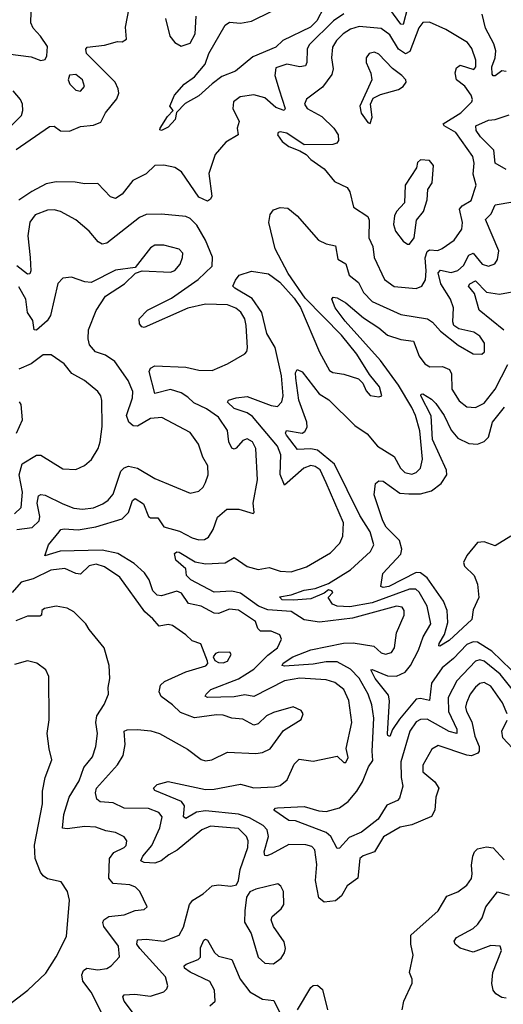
# Model space of a CAD drawing. Extents: x 1550320 to 1685906, y 509093 to 640511.
# Tile 260 of 532: x 1657609 to 1659812, y 533100 to 537590. Entities that reach past the tile are written whole.
import ezdxf

# ---------------------------------------------------------------- set-up
doc = ezdxf.new("R2010")
doc.units = 0

msp = doc.modelspace()

# ---------------------------------------------------------------- linework, layer by layer
at = {"layer": '0CON20XD'}
for points in [[(1657592, 536998), (1657745, 537102.5), (1657765, 537104.4), (1657795, 537082.5), (1657835, 537080.9), (1657885, 537102.7), (1657945, 537108.9), (1657977.7, 537122.3), (1657998.9, 537165), (1658051.8, 537228.2), (1658060.6, 537255), (1658057.9, 537275), (1658043.1, 537305), (1657965, 537383.3), (1657913.8, 537435), (1657910, 537455), (1657915.6, 537464.4), (1657995, 537472.7), (1658055, 537490), (1658075, 537488), (1658095, 537500), (1658090.3, 537555), (1658107.4, 537642.6)], [(1658993.9, 537645), (1658961.6, 537585), (1658933, 537555), (1658807.7, 537495), (1658775.5, 537465), (1658670.5, 537419.5), (1658591.9, 537355), (1658529.3, 537330.7), (1658485, 537296.9), (1658425, 537242.5), (1658363.1, 537206.9), (1658323.3, 537166.7), (1658317.5, 537135), (1658285, 537100), (1658255, 537084.3), (1658247.5, 537087.5), (1658248, 537095), (1658282.2, 537147.8), (1658307.5, 537175), (1658293.3, 537195), (1658313.3, 537245), (1658357.5, 537295), (1658405, 537329.2), (1658454, 537386), (1658470.6, 537435), (1658545, 537564.2), (1658565, 537578.6), (1658615, 537573.9), (1658665, 537582.5), (1658755, 537627.6)], [(1659376, 537644), (1659355, 537568.2), (1659345, 537569.1), (1659295, 537637.5)], [(1657555, 537434.1), (1657660.9, 537420.9), (1657705, 537404.2), (1657725, 537407.5), (1657732.5, 537425), (1657735, 537467.5), (1657704, 537515), (1657670.8, 537550.8), (1657660, 537575), (1657660.5, 537625)], [(1659085, 537616.5), (1659038.4, 537585), (1658926.8, 537475), (1658917.8, 537455), (1658917.5, 537395), (1658910.6, 537379.4), (1658885, 537374.7), (1658825, 537387.3), (1658775, 537370), (1658770.5, 537335), (1658790, 537270), (1658817.5, 537185), (1658814.2, 537175.8), (1658775, 537189.7), (1658725, 537232.8), (1658675, 537247.1), (1658612.6, 537237.4), (1658582, 537215), (1658580, 537185), (1658608.1, 537125), (1658599.1, 537095), (1658604.3, 537065), (1658548.3, 537031.7), (1658499.4, 536975), (1658471.1, 536888.9), (1658484.3, 536785), (1658478.3, 536771.7), (1658465, 536762.5), (1658425, 536780), (1658346.2, 536896.2), (1658315.2, 536915.2), (1658265, 536926.9), (1658224.7, 536925.3), (1658185, 536886.2), (1658124.2, 536855.8), (1658075, 536794.3), (1658045, 536774.3), (1658022.6, 536782.6), (1657965, 536842.9), (1657905, 536841.8), (1657861.2, 536848.8), (1657775, 536849.8), (1657729.4, 536840.6), (1657663.3, 536806.7), (1657605, 536766.4)], [(1658273.1, 537595), (1658293.3, 537515), (1658315, 537485.7), (1658345, 537468.1), (1658385, 537481.9), (1658407.5, 537525), (1658413.3, 537605)], [(1659825, 537353.6), (1659805, 537356.7), (1659775, 537333.8), (1659765, 537334), (1659761.8, 537341.8), (1659760.1, 537375), (1659774.9, 537415), (1659778, 537448), (1659769.1, 537479.1), (1659730.3, 537550.3), (1659716, 537615)], [(1659415, 536364.6), (1659441.1, 536375), (1659457, 536403), (1659460.6, 536445), (1659455.8, 536504.2), (1659465, 536532.7), (1659475, 536540.7), (1659513, 536537), (1659533.5, 536546.5), (1659587.3, 536585), (1659623.1, 536635), (1659626.6, 536665), (1659612, 536725), (1659625, 536741.5), (1659665, 536765.7), (1659688.5, 536835), (1659673.8, 536885), (1659679.4, 536935), (1659672.9, 536965), (1659595.4, 537075), (1659542.7, 537105), (1659538.5, 537115), (1659618.5, 537165), (1659668.5, 537215), (1659672.2, 537225), (1659665.6, 537245), (1659636.4, 537286.4), (1659598.6, 537315), (1659592.4, 537347.6), (1659599.3, 537370.7), (1659615, 537381.9), (1659677.1, 537362.9), (1659686.5, 537375), (1659686.1, 537405), (1659668.2, 537458.2), (1659648.2, 537485), (1659550.6, 537545), (1659475, 537578.4), (1659445, 537576.2), (1659427.2, 537552.8), (1659385.3, 537445), (1659366.4, 537433.6), (1659334.5, 537454.5), (1659295, 537520.3), (1659255, 537548.9), (1659155, 537559), (1659115, 537546.5), (1659082.7, 537525), (1659051.6, 537495), (1659033.1, 537465), (1659029.7, 537415), (1659037.4, 537365), (1659030.5, 537339.5), (1658988, 537282), (1658915, 537227.1), (1658906.5, 537205), (1658918.5, 537185), (1658985, 537148.5), (1659040.5, 537095), (1659060, 537065), (1659060.9, 537039.1), (1659053.5, 537026.5), (1659035, 537020.5), (1658905, 537019.2), (1658825, 537071.8), (1658795, 537078.9), (1658786.2, 537075), (1658783.3, 537065), (1658805, 537034.4), (1658835, 537010.6), (1658885, 536991.2), (1658914.4, 536974.4), (1658935, 536952.5), (1658995, 536909.2), (1659042.5, 536852.5), (1659100.6, 536825), (1659112.7, 536805), (1659130, 536735), (1659195, 536692.9), (1659200.6, 536675), (1659198.8, 536595), (1659216.7, 536555), (1659223.1, 536505), (1659270.5, 536405), (1659315, 536373.2), (1659415, 536364.6)], [(1659205, 537116.7), (1659214.2, 537145.8), (1659207.5, 537205), (1659218.6, 537231.4), (1659251.8, 537248.2), (1659335, 537271.9), (1659355.8, 537285), (1659370, 537305), (1659368.1, 537315), (1659349.4, 537335), (1659306.6, 537366.6), (1659245, 537432.5), (1659225, 537441.1), (1659201.2, 537435), (1659187.1, 537415), (1659186.7, 537395), (1659207.9, 537345), (1659212.5, 537315), (1659158, 537195), (1659165, 537163.8), (1659195, 537121.2), (1659205, 537116.7)], [(1657885, 537263.5), (1657904.3, 537285), (1657895, 537315.7), (1657865, 537339.5), (1657835, 537336.2), (1657830, 537315), (1657836.7, 537295), (1657865, 537267.8), (1657885, 537263.5)], [(1657565, 537101.3), (1657617.1, 537152.9), (1657622.8, 537175), (1657620.9, 537205), (1657612.3, 537225), (1657578.8, 537265)], [(1659825, 536905.8), (1659775.3, 536935), (1659768.1, 536995), (1659707.9, 537055), (1659687.8, 537085), (1659686, 537105), (1659745, 537130.7), (1659775, 537133.8), (1659838.1, 537155)], [(1659385, 536565.8), (1659405.7, 536594.3), (1659415.8, 536675), (1659448.6, 536715), (1659465, 536767.5), (1659468, 536815), (1659487.8, 536845), (1659494, 536924), (1659475, 536948), (1659435, 536950), (1659421.2, 536938.8), (1659415.9, 536914.1), (1659364.2, 536835), (1659361.2, 536755), (1659325, 536714.3), (1659316.2, 536695), (1659312.3, 536655), (1659320.5, 536625), (1659355, 536579.2), (1659375, 536565.8), (1659385, 536565.8)], [(1658832.4, 536432.4), (1658772.2, 536545), (1658743.8, 536665), (1658749.4, 536700.6), (1658765, 536722.2), (1658795, 536733.3), (1658830.3, 536730.3), (1658872.9, 536695), (1658970, 536585), (1659005, 536567.5), (1659047.9, 536557.9), (1659058, 536498), (1659095, 536477.1), (1659109.1, 536425), (1659151.8, 536391.8), (1659174.7, 536345), (1659214.5, 536305), (1659345, 536245.3), (1659466.2, 536226.2), (1659489.8, 536209.8), (1659525, 536169.2), (1659605.7, 536105), (1659675, 536065.7), (1659714.1, 536064.1), (1659725.6, 536075), (1659726.7, 536115), (1659705, 536146.5), (1659677.5, 536165), (1659609.5, 536179.5), (1659587.1, 536195), (1659582.5, 536212.5), (1659584.6, 536275), (1659570.9, 536315), (1659526.9, 536385), (1659514.8, 536435), (1659525, 536446.9), (1659575, 536437.1), (1659605, 536446.7), (1659630.5, 536469.5), (1659655, 536516.1), (1659675, 536525.3), (1659715, 536474.2), (1659745, 536465.4), (1659773.3, 536476.7), (1659785, 536496.2), (1659791.3, 536535), (1659731.3, 536678.7), (1659756, 536704), (1659775, 536745.8), (1659855, 536758.8)], [(1658555, 535716.7), (1658515, 535776.5), (1658460.4, 535815), (1658402.2, 535842.2), (1658375, 535869), (1658345, 535887.8), (1658295, 535903.2), (1658224.7, 535884.7), (1658199.1, 535985), (1658205, 536000.8), (1658225, 536011.8), (1658365, 536005.7), (1658425, 535992.1), (1658485, 535989.7), (1658555, 536020.9), (1658633.8, 536066.2), (1658643.6, 536076.4), (1658647, 536093), (1658641, 536195), (1658633.7, 536225), (1658615.5, 536255.5), (1658593.6, 536273.6), (1658555, 536289.7), (1658455, 536292.8), (1658375, 536273.6), (1658175, 536186), (1658165, 536188.8), (1658155, 536202.5), (1658153.1, 536225), (1658191.4, 536265), (1658300.9, 536319.1), (1658421.6, 536405), (1658485.8, 536465), (1658486.6, 536506.6), (1658455.9, 536585), (1658415, 536653.1), (1658385, 536683), (1658365, 536691.5), (1658255, 536703.2), (1658185, 536701.5), (1658155, 536687.1), (1658005, 536571.1), (1657985, 536565.5), (1657966, 536576), (1657925.9, 536625.9), (1657865, 536677.5), (1657795.3, 536715.3), (1657765, 536722.1), (1657735, 536720.4), (1657679.9, 536700.1), (1657655, 536666), (1657646.4, 536603.6), (1657655.7, 536505), (1657658.9, 536445), (1657655, 536430.8), (1657645, 536429.1), (1657595, 536467.5)], [(1657595, 535264.7), (1657665, 535274.3), (1657697, 535305), (1657700.8, 535325), (1657688.1, 535385), (1657695, 535419.2), (1657705, 535425.3), (1657725, 535421.9), (1657805, 535381.6), (1657855, 535361.7), (1657895, 535357.6), (1657945, 535363.3), (1657988.2, 535381.8), (1658011.8, 535398.2), (1658035, 535425.6), (1658068.8, 535531.2), (1658085, 535546.6), (1658105, 535553.1), (1658144.8, 535544.8), (1658225, 535497.1), (1658385, 535430.6), (1658425, 535440), (1658445, 535458.6), (1658455, 535478.8), (1658466.9, 535515), (1658465.6, 535555), (1658442.5, 535595), (1658423.4, 535653.4), (1658385, 535707.1), (1658256, 535776), (1658205, 535771.8), (1658145, 535736.7), (1658125, 535737.7), (1658105.2, 535755.2), (1658095.8, 535785), (1658122.1, 535865), (1658123.4, 535895), (1658102.3, 535945), (1658041.8, 536031.8), (1658000.1, 536060.1), (1657954.8, 536074.8), (1657926.6, 536106.6), (1657920.3, 536135), (1657921.8, 536175), (1657956.5, 536263.5), (1658000.3, 536329.7), (1658086, 536385), (1658136.2, 536433.8), (1658166.2, 536443.8), (1658295, 536438.8), (1658315, 536446.4), (1658340, 536475), (1658351.1, 536505), (1658351.9, 536525), (1658335, 536543.1), (1658265, 536562.1), (1658225, 536561.5), (1658205, 536548.6), (1658135, 536460), (1658045, 536447.5), (1657935, 536390.8), (1657905, 536394.2), (1657845, 536415.6), (1657805, 536410.8), (1657782.8, 536387.2), (1657749.2, 536240.8), (1657733.4, 536216.6), (1657685.8, 536174.2), (1657674.4, 536175), (1657668.1, 536218.1), (1657644.7, 536255), (1657636.2, 536315), (1657605, 536371.6)], [(1659925.9, 534445), (1659798.1, 534605), (1659725, 534664.8), (1659705, 534670.8), (1659685.6, 534664.4), (1659600.5, 534575), (1659561.2, 534498.8), (1659561.8, 534435), (1659600.2, 534355), (1659600.6, 534335), (1659565, 534344.5), (1659465, 534400), (1659435, 534398.3), (1659415, 534388.4), (1659386.1, 534345), (1659344.7, 534205), (1659346.2, 534135), (1659354.7, 534095), (1659339.4, 534040.6), (1659329.8, 534030.2), (1659281.3, 534008.7), (1659242.5, 533945), (1659165.2, 533884.8), (1659109.3, 533860.7), (1659065, 533811.5), (1659055, 533810), (1659025.8, 533865), (1659005, 533883.4), (1658865, 533936), (1658835, 533938.8), (1658766.9, 533985), (1658774.2, 533995), (1658783.5, 533996.5), (1658905, 534002.7), (1658971.9, 533981.9), (1659005, 533979), (1659065, 533995.3), (1659105.3, 534025), (1659145, 534072.2), (1659170.7, 534115), (1659197.6, 534182.4), (1659217.9, 534212.1), (1659213.7, 534255), (1659221.6, 534405), (1659212.8, 534465), (1659196.6, 534515), (1659155, 534587.2), (1659115, 534628.1), (1659055, 534661.2), (1659005, 534662.3), (1658945, 534651.6), (1658815, 534642.2), (1658804.5, 534644.5), (1658809.6, 534655), (1658852.3, 534685), (1658935, 534716.3), (1659083.8, 534746.2), (1659128.6, 534748.6), (1659222.4, 534732.4), (1659255, 534703.2), (1659275, 534696.1), (1659302.9, 534705), (1659315.4, 534725), (1659325.9, 534794.1), (1659359.7, 534875), (1659360.4, 534895), (1659351.1, 534911.1), (1659325, 534915.2), (1659125, 534861.2), (1658975, 534842.1), (1658905, 534853.9), (1658845, 534891.1), (1658738.6, 534898.6), (1658696, 534915), (1658615, 534975.5), (1658575, 534983.4), (1658495, 534979.3), (1658389.1, 535035), (1658368.2, 535055), (1658366, 535085), (1658320.6, 535125), (1658314, 535156), (1658325, 535163.8), (1658335, 535161.4), (1658407.6, 535117.6), (1658455, 535108.2), (1658545, 535113.3), (1658585, 535136.7), (1658645, 535096.3), (1658695, 535083.1), (1658745, 535092.4), (1658795, 535075.3), (1658845, 535071.4), (1658915, 535094.1), (1659025, 535158.5), (1659067.7, 535202.3), (1659080.8, 535235), (1659083.2, 535295), (1659005, 535478.6), (1658977.2, 535537.2), (1658955, 535552.6), (1658935, 535556.2), (1658902.9, 535545), (1658815, 535467.5), (1658795.2, 535515.2), (1658798.1, 535605), (1658783.9, 535645), (1658669.7, 535779.7), (1658645, 535796.5), (1658585, 535816.9), (1658555.7, 535845), (1658560, 535855), (1658595, 535865.5), (1658645, 535870.8), (1658755, 535831), (1658783.9, 535826.1), (1658802.6, 535847.4), (1658808.6, 535875), (1658800.8, 535965), (1658772.1, 536095), (1658735, 536158.6), (1658711.1, 536255), (1658668.2, 536318.2), (1658588.1, 536365), (1658580, 536375), (1658591.7, 536401.7), (1658608.8, 536425), (1658665, 536443.3), (1658741.5, 536431.5), (1658793.3, 536393.3), (1658859.6, 536319.6), (1658887.9, 536277.9), (1658975, 536074.2), (1659020.3, 535990.3), (1659035, 535980.9), (1659085, 535973.3), (1659152, 535952), (1659172.2, 535932.2), (1659187.6, 535897.6), (1659205, 535876), (1659245, 535870), (1659258.8, 535875), (1659247.5, 535915), (1659202.3, 535972.3), (1659145.1, 536065.1), (1659075, 536150.8), (1658909.5, 536319.5), (1658832.4, 536432.4)], [(1659813.8, 536173.8), (1659702, 536265), (1659681, 536341), (1659653.6, 536375), (1659659.1, 536385), (1659685, 536399.6), (1659735, 536347.6), (1659795, 536337.6), (1659893.5, 536356.5)], [(1659935, 534540.8), (1659759.8, 534709.8), (1659695, 534751.7), (1659675, 534752.4), (1659645, 534740.6), (1659585, 534677.5), (1659533.8, 534635), (1659484, 534565), (1659475.3, 534484.7), (1659435, 534494.8), (1659415, 534491.2), (1659339, 534401), (1659307.4, 534352.6), (1659295, 534320.6), (1659285.6, 534325.6), (1659284.1, 534334.1), (1659293.7, 534483.7), (1659289.5, 534509.5), (1659227.4, 534585), (1659208.8, 534625), (1659215, 534627.5), (1659285, 534598), (1659325, 534596.1), (1659364.7, 534615), (1659389.4, 534645), (1659424.8, 534715), (1659446.8, 534775), (1659481.2, 534835), (1659464.4, 534915), (1659428.8, 534978.8), (1659412.6, 534992.6), (1659385, 534993.4), (1659215, 534930.5), (1659113.1, 534913.1), (1659055.4, 534915.4), (1659034.2, 534924.2), (1659014.4, 534955), (1659035, 534977.5), (1659031.2, 534985), (1659015, 534990), (1658995.5, 534974.5), (1658935, 534949.5), (1658856.8, 534943.2), (1658805, 534944.8), (1658792.5, 534957.5), (1658845, 534966.9), (1658905, 534988.8), (1658954.7, 534995.3), (1659015, 535018.9), (1659115, 535081.9), (1659206.7, 535165), (1659222.5, 535195), (1659205.2, 535255), (1659158.2, 535328.2), (1659043.1, 535563.1), (1658965, 535627.5), (1658935, 535633.2), (1658875, 535629.5), (1658823.8, 535695), (1658819.2, 535705), (1658823.4, 535716.6), (1658895, 535704.7), (1658908.3, 535711.7), (1658917.7, 535732.3), (1658917.4, 535755), (1658879.8, 535855), (1658866.4, 535955), (1658865, 535980), (1658873.3, 535995), (1658895, 535984.2), (1658973.6, 535883.6), (1659016.9, 535856.9), (1659135, 535739.3), (1659190.9, 535700.9), (1659238.2, 535645), (1659315, 535597.3), (1659344, 535544), (1659362.5, 535525), (1659395, 535517.3), (1659415, 535525.4), (1659434.6, 535545), (1659444.1, 535585), (1659431.5, 535715), (1659412, 535785), (1659395, 535822), (1659335, 535922.8), (1659252.2, 536035), (1659091.9, 536215), (1659046.5, 536275), (1659031.4, 536315), (1659036.1, 536323.9), (1659055, 536320.6), (1659095, 536298), (1659175, 536229.6), (1659245, 536185.3), (1659285, 536150.5), (1659345, 536131.4), (1659403.4, 536123.4), (1659428.8, 536055), (1659455, 536020), (1659477, 536007), (1659535, 536007.8), (1659566.7, 535995), (1659575.3, 535975), (1659577.5, 535905), (1659611.1, 535851.1), (1659645, 535824.6), (1659685, 535820.7), (1659725, 535841.3), (1659775.3, 535905), (1659832.5, 536017.5)], [(1657585, 535336.1), (1657615.9, 535365), (1657621.1, 535435), (1657605.7, 535514.3), (1657620, 535565), (1657685, 535603.5), (1657704.6, 535604.6), (1657805, 535541.1), (1657865, 535538.6), (1657903.6, 535556.4), (1657936, 535584), (1657965.5, 535635), (1657975.4, 535664.6), (1657983.8, 535735), (1657983.4, 535853.4), (1657978.1, 535875), (1657965, 535894), (1657904.6, 535944.6), (1657846.2, 535976.2), (1657810.7, 536020.7), (1657751.5, 536061.5), (1657715, 536060.9), (1657660.3, 536019.7), (1657605, 535995.4)], [(1657593.5, 535705), (1657621.4, 535765), (1657615.5, 535835.5), (1657607.2, 535847.2)], [(1659845.5, 535234.5), (1659775, 535190), (1659725, 535208.8), (1659695, 535206), (1659645, 535146.9), (1659630.5, 535115), (1659635, 535098), (1659678.9, 535055), (1659694.3, 535015.7), (1659700.8, 534955), (1659675, 534898.8), (1659667.8, 534855), (1659565, 534758.5), (1659523, 534733), (1659517.5, 534735), (1659519.4, 534745), (1659543.5, 534786.5), (1659558.5, 534841.5), (1659556.6, 534895), (1659538.9, 534938.9), (1659464.8, 535044.8), (1659435, 535067.3), (1659415, 535068.4), (1659290, 535005), (1659265, 535000.9), (1659253.8, 535005), (1659263.3, 535065), (1659345, 535153.3), (1659350, 535175), (1659338.2, 535215), (1659278.8, 535275), (1659262.3, 535305), (1659223.4, 535423.4), (1659230, 535475), (1659245, 535487.1), (1659265, 535485.3), (1659340.2, 535430.2), (1659381.7, 535428.3), (1659435, 535428.1), (1659485, 535440.8), (1659528.5, 535475), (1659555.3, 535515), (1659553.2, 535535), (1659490, 535675), (1659482.9, 535782.9), (1659436.2, 535875), (1659437.5, 535882.5), (1659445, 535883.8), (1659485, 535860), (1659505, 535840), (1659542.8, 535785), (1659575, 535717.9), (1659605, 535682.1), (1659655, 535656.9), (1659695, 535654.4), (1659724, 535666), (1659744.1, 535685.9), (1659763.3, 535755), (1659817.1, 535822.9)], [(1659830, 534425), (1659808.4, 534475), (1659755, 534550.3), (1659725, 534567.1), (1659705, 534562.6), (1659685, 534546.5), (1659661.4, 534515), (1659644.2, 534475), (1659640.3, 534455), (1659644.7, 534435), (1659668.6, 534388.6), (1659682.2, 534322.2), (1659701.2, 534275), (1659702.1, 534255), (1659695.6, 534245), (1659666.5, 534233.5), (1659645, 534235.6), (1659515, 534280.3), (1659486.1, 534263.9), (1659445, 534190.8), (1659445, 534160.6), (1659500, 534115), (1659518.2, 534085), (1659504.7, 534045), (1659500, 533985), (1659485, 533957.1), (1659395, 533917.9), (1659341.7, 533908.3), (1659266.8, 533863.2), (1659225.2, 533794.8), (1659172.9, 533777.1), (1659157.8, 533765), (1659148.5, 533675), (1659100.2, 533639.8), (1659074.4, 533595), (1659047.8, 533572.2), (1658995, 533565.8), (1658971.5, 533585), (1658955.6, 533665), (1658961.7, 533738.3), (1658953.2, 533805), (1658939, 533819), (1658912.9, 533827.1), (1658835, 533829.2), (1658755, 533784.2), (1658735, 533776.9), (1658725, 533779.4), (1658721.9, 533795), (1658742.7, 533865), (1658736.7, 533895), (1658718, 533915), (1658655, 533949.7), (1658605, 533966.8), (1658455, 533982.3), (1658413.9, 533976.1), (1658365, 533946.7), (1658355.5, 533955.5), (1658359.4, 534005), (1658346.1, 534025), (1658223.8, 534075), (1658218.8, 534085), (1658235, 534102), (1658285, 534115.4), (1658455, 534079.8), (1658495, 534080.7), (1658615, 534103.4), (1658675, 534087.4), (1658768.8, 534091.2), (1658795, 534098.2), (1658826.5, 534123.5), (1658858.7, 534195), (1658882.4, 534217.6), (1658945, 534209.2), (1659055, 534232), (1659085, 534202.5), (1659095, 534203.3), (1659105.7, 534225), (1659095.8, 534265.8), (1659121.7, 534385), (1659108.1, 534485), (1659085.6, 534535.6), (1659045, 534566.8), (1659005, 534580), (1658885, 534587.6), (1658815, 534575.2), (1658675, 534503.7), (1658635, 534511.2), (1658585, 534502.8), (1658465, 534498.9), (1658454.3, 534505), (1658458.1, 534515), (1658480, 534535), (1658605.6, 534584.4), (1658635, 534602.3), (1658675, 534629), (1658738.4, 534691.6), (1658783.3, 534725), (1658801.5, 534765), (1658794.4, 534785), (1658755, 534801.2), (1658705, 534801.1), (1658693.1, 534813.1), (1658682.5, 534845), (1658605, 534897.9), (1658565, 534901.9), (1658515, 534882.5), (1658495, 534883.2), (1658435.2, 534915.2), (1658377.7, 534927.7), (1658345.4, 534975), (1658325, 534984.6), (1658255, 534962.7), (1658235, 534965.9), (1658215.8, 534985), (1658198.6, 535035), (1658177.3, 535067.3), (1658130.7, 535110.7), (1658055.2, 535155.2), (1657985, 535170.4), (1657793, 535167), (1657722.5, 535145), (1657740, 535195), (1657788.6, 535255), (1657795.6, 535264.4), (1657811.2, 535268.8), (1657875, 535263.5), (1657955, 535277), (1658075, 535314.2), (1658105, 535342.7), (1658123.2, 535396.8), (1658135, 535407.1), (1658172, 535382), (1658195.7, 535325), (1658205, 535318.5), (1658238.3, 535318.3), (1658265, 535277.3), (1658336.8, 535256.8), (1658395, 535227.2), (1658425, 535218.7), (1658450.8, 535219.2), (1658469.5, 535230.5), (1658489.6, 535265), (1658509.2, 535320.8), (1658552.2, 535357.8), (1658607.5, 535357.5), (1658672.5, 535337.5), (1658676.7, 535343.3), (1658672.9, 535385), (1658691.5, 535491.5), (1658685, 535634), (1658668.8, 535665), (1658645, 535679.1), (1658625, 535671.2), (1658595, 535635.5), (1658585, 535631.2), (1658575, 535636.4), (1658560.7, 535665), (1658555, 535716.7)], [(1658155, 533021.8), (1658085.3, 533115), (1658078.1, 533135), (1658085, 533142.9), (1658133.2, 533146.8), (1658205, 533137.4), (1658265, 533157.5), (1658278.8, 533171.2), (1658282.9, 533185), (1658272.9, 533225), (1658155.9, 533355), (1658142.7, 533375), (1658145, 533394), (1658185, 533396.8), (1658265, 533388.8), (1658335.6, 533415), (1658355, 533452), (1658382, 533555), (1658397.3, 533575), (1658445, 533604.6), (1658485, 533640), (1658515, 533645.3), (1658570.9, 533639.1), (1658596.2, 533645), (1658605.6, 533664.4), (1658613.1, 533715), (1658647.7, 533815), (1658649, 533845), (1658642.2, 533865), (1658605, 533901.1), (1658477.5, 533912.5), (1658438, 533895), (1658326.3, 533803.7), (1658288, 533782), (1658253.5, 533755), (1658225, 533743.1), (1658176.3, 533746.3), (1658160.6, 533755), (1658169.6, 533775), (1658210, 533825), (1658246.4, 533905), (1658257.1, 533955), (1658243.1, 533975), (1658195, 533993.2), (1658085, 533994.1), (1658035, 534018.3), (1657975, 534023.3), (1657960, 534035), (1657953.9, 534065), (1657958, 534085), (1658055, 534192.7), (1658079.5, 534235), (1658089.8, 534285), (1658085, 534345.8), (1658098, 534352), (1658145, 534352.9), (1658206.4, 534346.4), (1658245, 534335.5), (1658373.9, 534263.9), (1658435, 534216.9), (1658455, 534210), (1658483.8, 534215), (1658555, 534249.2), (1658684.4, 534244.4), (1658715, 534248.5), (1658749.2, 534265), (1658811.2, 534348.8), (1658891.7, 534398.3), (1658900, 534425), (1658890.5, 534440.5), (1658855, 534456.2), (1658765, 534431.2), (1658732.9, 534415), (1658695, 534379.4), (1658675, 534373.5), (1658625, 534400.4), (1658575, 534405.3), (1658535, 534418.2), (1658505, 534419.5), (1658405.8, 534405.8), (1658341, 534431), (1658305, 534465.9), (1658253, 534503), (1658244.7, 534525), (1658250, 534555), (1658267.7, 534572.3), (1658365, 534616.7), (1658456.4, 534643.6), (1658465.5, 534654.5), (1658464, 534665), (1658434.2, 534744.2), (1658395, 534757.5), (1658365.8, 534785), (1658305, 534826.7), (1658285, 534831.8), (1658244.1, 534824.1), (1658215, 534858.5), (1658179, 534889), (1658065, 535047.5), (1657994.4, 535095), (1657956.7, 535106.7), (1657925, 535099.1), (1657885, 535061.4), (1657865, 535063.9), (1657815, 535087), (1657750.4, 535079.6), (1657669.7, 535040.3), (1657615, 535024.7), (1657575, 534978.3)], [(1657935, 533156.2), (1657895.8, 533205), (1657891.9, 533235), (1657899.1, 533255), (1657915, 533265.3), (1657965, 533256.8), (1658005, 533263.4), (1658024.7, 533275.3), (1658063.4, 533316.6), (1658058.1, 533365), (1657991.8, 533455), (1657987.1, 533472.9), (1657992, 533485), (1658015, 533501.2), (1658085, 533507.5), (1658135, 533528.6), (1658175, 533532), (1658188.8, 533545), (1658156.2, 533615), (1658136.5, 533635), (1658110, 533645), (1658035, 533651.3), (1658015.4, 533675), (1658017.7, 533765), (1658037.3, 533792.7), (1658084.4, 533815), (1658093.8, 533825), (1658097.3, 533845), (1658084, 533864), (1658045, 533883.8), (1658000.9, 533890.9), (1657955, 533907.5), (1657905, 533911.5), (1657825, 533899.6), (1657803.6, 533903.6), (1657810.3, 533965), (1657834.8, 534045.2), (1657879.1, 534119.1), (1657900.2, 534179.8), (1657941.1, 534228.9), (1657955.4, 534275), (1657962.9, 534335), (1657955.4, 534385), (1657960, 534415), (1657993, 534467), (1658014, 534515), (1658011.4, 534545), (1658020, 534585), (1658015.8, 534645), (1657994, 534725), (1657925, 534808.8), (1657910, 534835), (1657855, 534889.2), (1657825, 534907.1), (1657775, 534915.7), (1657721.2, 534905), (1657710, 534895), (1657707.5, 534875), (1657700, 534870), (1657645, 534870), (1657591.8, 534848.2)], [(1658535, 534657.1), (1658555, 534664.5), (1658572.5, 534695), (1658565.3, 534705.3), (1658513.3, 534705), (1658500.5, 534699.5), (1658490.8, 534685), (1658498.3, 534668.3), (1658515, 534658.8), (1658535, 534657.1)], [(1657554.3, 533095), (1657645.8, 533165), (1657728, 533242), (1657775, 533316), (1657821.3, 533408.7), (1657835.6, 533575.6), (1657827.1, 533615), (1657798.3, 533658.3), (1657735, 533672.9), (1657715, 533686), (1657702.8, 533702.8), (1657678.9, 533765), (1657676.2, 533826.2), (1657712.1, 534015), (1657712.1, 534072.1), (1657724.1, 534135), (1657755.3, 534215.3), (1657742.5, 534265), (1657734.4, 534335), (1657742.6, 534397.4), (1657740.8, 534595), (1657728, 534625), (1657686.7, 534655), (1657645, 534665.8), (1657585, 534650)], [(1659875, 534246), (1659809.7, 534315), (1659805.8, 534345), (1659829.7, 534395)], [(1659350.6, 533075), (1659358.6, 533115), (1659396.4, 533196.4), (1659396.7, 533215), (1659383.8, 533245), (1659401.8, 533325), (1659390.4, 533375), (1659390.5, 533415), (1659515, 533526.7), (1659555, 533593.1), (1659605, 533612.9), (1659645, 533643.8), (1659666.6, 533673.4), (1659670, 533695), (1659666.9, 533735), (1659673.2, 533775), (1659680.5, 533795), (1659695, 533808.9), (1659735, 533817.8), (1659765, 533812.9), (1659815, 533758.6)], [(1658765, 533284.6), (1658799.4, 533310.6), (1658815.5, 533335), (1658819.6, 533355), (1658813.1, 533385), (1658764.4, 533455), (1658754.2, 533485), (1658759.4, 533500.6), (1658800, 533535), (1658811.4, 533555), (1658810.8, 533615), (1658798.8, 533638.8), (1658785, 533648.8), (1658684.6, 533625.4), (1658657, 533613), (1658641.7, 533588.3), (1658633.6, 533526.4), (1658632.9, 533475), (1658663.1, 533423.1), (1658695.8, 533315.8), (1658725, 533287.7), (1658765, 533284.6)], [(1659825, 533128.1), (1659805, 533131.4), (1659778.1, 533148.1), (1659765.3, 533165.3), (1659758.9, 533195), (1659764.2, 533245.8), (1659803.8, 533345), (1659797.1, 533365), (1659755, 533368.9), (1659675, 533337.5), (1659615, 533356.2), (1659593.1, 533375), (1659588.6, 533388.6), (1659598.6, 533405), (1659675, 533446.4), (1659696.4, 533465), (1659715.3, 533494.7), (1659731.5, 533545), (1659785, 533613.1), (1659838.2, 533598.2)], [(1658475, 533092.9), (1658499.3, 533115), (1658496.2, 533165), (1658475, 533203.8), (1658385, 533246.1), (1658360, 533265), (1658358.6, 533275), (1658367, 533283), (1658422.5, 533305), (1658432.7, 533315), (1658432.4, 533357.6), (1658448, 533392), (1658455, 533397.1), (1658465, 533393.1), (1658496.3, 533336.3), (1658515, 533319.4), (1658575.6, 533305), (1658613.6, 533215), (1658657.1, 533157.1), (1658714.4, 533124.4), (1658767.1, 533117.1), (1658792.7, 533065)], [(1657990, 533045), (1657935, 533156.2)], [(1658875, 533074.4), (1658935, 533177.1), (1658945, 533185.6), (1658965, 533186.9), (1658987.6, 533167.6), (1659010.6, 533075)]]:
    msp.add_lwpolyline(points, dxfattribs=at)

doc.saveas('drawing.dxf')
